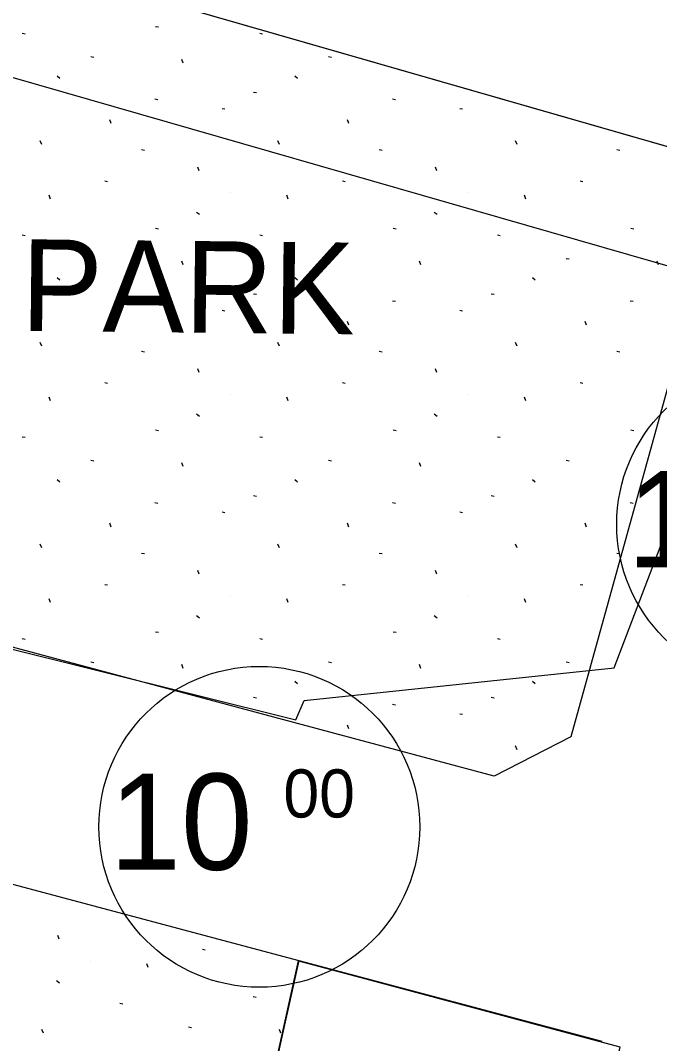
# Model space of a CAD drawing. Extents: x 413946 to 415528, y 4453939 to 4454944.
# Drawn here: x 414553.7 to 414581.58, y 4454380.2 to 4454424.85 of the extents above; entities that cross this region are included whole.
import ezdxf

# ---------------------------------------------------------------- set-up
doc = ezdxf.new("R2010")
doc.units = 0
for name, color, linetype in [('0_KADASTRO', 7, 'Continuous'), ('Level 28', 7, 'Continuous'), ('Level 29', 7, 'Continuous'), ('Level 33', 7, 'Continuous'), ('Level 41', 7, 'Continuous'), ('Level 54', 7, 'Continuous'), ('SEMBOL', 7, 'Continuous'), ('SNR_FONKSIYON', 7, 'Continuous')]:
    doc.layers.add(name, color=color, linetype=linetype)

msp = doc.modelspace()

# ---------------------------------------------------------------- linework, layer by layer
at = {"layer": '0_KADASTRO'}
msp.add_line((414549.229, 4454398.44), (414565.719, 4454394.316), dxfattribs=at)
for points in [[(414541.122, 4454431.072), (414541.277, 4454448.731), (414553.001, 4454509.688), (414606.791, 4454497.304), (414587.724, 4454423.99), (414584.63, 4454418.56)], [(414563.45, 4454373.05), (414565.84, 4454383.8), (414579.85, 4454380.05), (414577.46, 4454369.27)]]:
    msp.add_lwpolyline(points, close=True, dxfattribs=at)
msp.add_lwpolyline([(414565.719, 4454394.316), (414566.087, 4454395.173), (414579.602, 4454396.599), (414585.855, 4454413.008), (414545.488, 4454424.608)], dxfattribs=at)
at = {"layer": 'Level 28'}
for p, q in [((414551.885, 4454387.54), (414565.845, 4454383.822)), ((414565.845, 4454383.822), (414579.062, 4454380.302))]:
    msp.add_line(p, q, dxfattribs=at)
at = {"layer": 'Level 29'}
for p, q in [((414584.63, 4454418.56), (414577.71, 4454393.588)), ((414574.371, 4454391.869), (414544.997, 4454399.73)), ((414577.71, 4454393.588), (414574.371, 4454391.869))]:
    msp.add_line(p, q, dxfattribs=at)
at = {"layer": 'Level 41'}
for p, q in [((414559.595, 4454424.585), (414559.721, 4454424.561)), ((414559.595, 4454424.585), (414559.721, 4454424.561)), ((414553.775, 4454424.291), (414553.901, 4454424.267)), ((414553.775, 4454424.291), (414553.901, 4454424.267)), ((414564.143, 4454424.291), (414564.269, 4454424.267)), ((414564.143, 4454424.291), (414564.269, 4454424.267)), ((414556.775, 4454423.267), (414556.9, 4454423.242)), ((414556.775, 4454423.267), (414556.9, 4454423.242)), ((414560.808, 4454422.987), (414560.743, 4454423.149)), ((414560.808, 4454422.987), (414560.743, 4454423.149)), ((414567.143, 4454423.267), (414567.268, 4454423.242)), ((414567.143, 4454423.267), (414567.268, 4454423.242)), ((414555.3, 4454422.429), (414555.427, 4454422.329)), ((414555.3, 4454422.429), (414555.427, 4454422.329)), ((414565.668, 4454422.429), (414565.795, 4454422.329)), ((414565.668, 4454422.429), (414565.795, 4454422.329)), ((414559.568, 4454421.419), (414559.694, 4454421.396)), ((414559.568, 4454421.419), (414559.694, 4454421.396)), ((414563.873, 4454421.723), (414563.999, 4454421.7)), ((414563.873, 4454421.723), (414563.999, 4454421.7)), ((414569.936, 4454421.419), (414570.062, 4454421.396)), ((414569.936, 4454421.419), (414570.062, 4454421.396)), ((414562.497, 4454421.009), (414562.624, 4454420.985)), ((414562.497, 4454421.009), (414562.624, 4454420.985)), ((414572.865, 4454421.009), (414572.992, 4454420.985)), ((414572.865, 4454421.009), (414572.992, 4454420.985)), ((414557.665, 4454420.35), (414557.599, 4454420.512)), ((414557.665, 4454420.35), (414557.599, 4454420.512)), ((414568.033, 4454420.35), (414567.967, 4454420.512)), ((414568.033, 4454420.35), (414567.967, 4454420.512)), ((414578.401, 4454420.35), (414578.4, 4454420.352)), ((414578.401, 4454420.35), (414578.4, 4454420.352)), ((414554.634, 4454419.436), (414554.569, 4454419.599)), ((414554.634, 4454419.436), (414554.569, 4454419.599)), ((414565.002, 4454419.436), (414564.937, 4454419.599)), ((414565.002, 4454419.436), (414564.937, 4454419.599)), ((414575.37, 4454419.436), (414575.305, 4454419.599)), ((414575.37, 4454419.436), (414575.305, 4454419.599)), ((414558.984, 4454419.215), (414559.11, 4454419.191)), ((414558.984, 4454419.215), (414559.11, 4454419.191)), ((414569.352, 4454419.215), (414569.478, 4454419.191)), ((414569.352, 4454419.215), (414569.478, 4454419.191)), ((414579.72, 4454419.215), (414579.846, 4454419.191)), ((414579.72, 4454419.215), (414579.846, 4454419.191)), ((414561.506, 4454418.286), (414561.442, 4454418.448)), ((414561.506, 4454418.286), (414561.442, 4454418.448)), ((414571.874, 4454418.286), (414571.81, 4454418.448)), ((414571.874, 4454418.286), (414571.81, 4454418.448)), ((414557.38, 4454417.848), (414557.506, 4454417.823)), ((414557.38, 4454417.848), (414557.506, 4454417.823)), ((414567.748, 4454417.848), (414567.874, 4454417.823)), ((414567.748, 4454417.848), (414567.874, 4454417.823)), ((414578.116, 4454417.848), (414578.242, 4454417.823)), ((414578.116, 4454417.848), (414578.242, 4454417.823)), ((414555.015, 4454417.053), (414554.95, 4454417.215)), ((414555.015, 4454417.053), (414554.95, 4454417.215)), ((414562.864, 4454417.323), (414562.872, 4454417.321)), ((414562.864, 4454417.323), (414562.872, 4454417.321)), ((414565.383, 4454417.053), (414565.318, 4454417.215)), ((414565.383, 4454417.053), (414565.318, 4454417.215)), ((414573.232, 4454417.323), (414573.24, 4454417.321)), ((414573.232, 4454417.323), (414573.24, 4454417.321)), ((414575.751, 4454417.053), (414575.686, 4454417.215)), ((414575.751, 4454417.053), (414575.686, 4454417.215)), ((414561.389, 4454416.484), (414561.516, 4454416.385)), ((414561.389, 4454416.484), (414561.516, 4454416.385)), ((414571.757, 4454416.484), (414571.884, 4454416.385)), ((414571.757, 4454416.484), (414571.884, 4454416.385)), ((414559.595, 4454415.779), (414559.721, 4454415.755)), ((414559.595, 4454415.779), (414559.721, 4454415.755)), ((414569.963, 4454415.779), (414570.089, 4454415.755)), ((414569.963, 4454415.779), (414570.089, 4454415.755)), ((414580.331, 4454415.779), (414580.457, 4454415.755)), ((414580.331, 4454415.779), (414580.457, 4454415.755)), ((414553.775, 4454415.485), (414553.901, 4454415.461)), ((414553.775, 4454415.485), (414553.901, 4454415.461)), ((414564.143, 4454415.485), (414564.269, 4454415.461)), ((414564.143, 4454415.485), (414564.269, 4454415.461)), ((414574.511, 4454415.485), (414574.637, 4454415.461)), ((414574.511, 4454415.485), (414574.637, 4454415.461)), ((414556.775, 4454414.461), (414556.9, 4454414.436)), ((414556.775, 4454414.461), (414556.9, 4454414.436)), ((414560.808, 4454414.181), (414560.743, 4454414.343)), ((414560.808, 4454414.181), (414560.743, 4454414.343)), ((414567.143, 4454414.461), (414567.268, 4454414.436)), ((414567.143, 4454414.461), (414567.268, 4454414.436)), ((414571.176, 4454414.181), (414571.111, 4454414.343)), ((414571.176, 4454414.181), (414571.111, 4454414.343)), ((414577.511, 4454414.461), (414577.636, 4454414.436)), ((414577.511, 4454414.461), (414577.636, 4454414.436)), ((414581.544, 4454414.181), (414581.479, 4454414.343)), ((414581.544, 4454414.181), (414581.479, 4454414.343)), ((414555.3, 4454413.623), (414555.427, 4454413.523)), ((414555.3, 4454413.623), (414555.427, 4454413.523)), ((414565.668, 4454413.623), (414565.795, 4454413.523)), ((414565.668, 4454413.623), (414565.795, 4454413.523)), ((414576.036, 4454413.623), (414576.163, 4454413.523)), ((414576.036, 4454413.623), (414576.163, 4454413.523)), ((414563.873, 4454412.917), (414563.999, 4454412.894)), ((414563.873, 4454412.917), (414563.999, 4454412.894)), ((414574.241, 4454412.917), (414574.367, 4454412.894)), ((414574.241, 4454412.917), (414574.367, 4454412.894)), ((414559.568, 4454412.613), (414559.694, 4454412.59)), ((414559.568, 4454412.613), (414559.694, 4454412.59)), ((414569.936, 4454412.613), (414570.062, 4454412.59)), ((414569.936, 4454412.613), (414570.062, 4454412.59)), ((414580.304, 4454412.613), (414580.43, 4454412.59)), ((414580.304, 4454412.613), (414580.43, 4454412.59)), ((414562.497, 4454412.203), (414562.624, 4454412.179)), ((414562.497, 4454412.203), (414562.624, 4454412.179)), ((414572.865, 4454412.203), (414572.992, 4454412.179)), ((414572.865, 4454412.203), (414572.992, 4454412.179)), ((414557.665, 4454411.544), (414557.599, 4454411.706)), ((414557.665, 4454411.544), (414557.599, 4454411.706)), ((414568.033, 4454411.544), (414567.967, 4454411.706)), ((414568.033, 4454411.544), (414567.967, 4454411.706)), ((414578.401, 4454411.544), (414578.335, 4454411.706)), ((414578.401, 4454411.544), (414578.335, 4454411.706)), ((414554.634, 4454410.63), (414554.569, 4454410.793)), ((414554.634, 4454410.63), (414554.569, 4454410.793)), ((414565.002, 4454410.63), (414564.937, 4454410.793)), ((414565.002, 4454410.63), (414564.937, 4454410.793)), ((414575.37, 4454410.63), (414575.305, 4454410.793)), ((414575.37, 4454410.63), (414575.305, 4454410.793)), ((414558.984, 4454410.409), (414559.11, 4454410.385)), ((414558.984, 4454410.409), (414559.11, 4454410.385)), ((414569.352, 4454410.409), (414569.478, 4454410.385)), ((414569.352, 4454410.409), (414569.478, 4454410.385)), ((414579.72, 4454410.409), (414579.846, 4454410.385)), ((414579.72, 4454410.409), (414579.846, 4454410.385)), ((414561.506, 4454409.48), (414561.442, 4454409.642)), ((414561.506, 4454409.48), (414561.442, 4454409.642)), ((414571.874, 4454409.48), (414571.81, 4454409.642)), ((414571.874, 4454409.48), (414571.81, 4454409.642)), ((414557.38, 4454409.042), (414557.506, 4454409.017)), ((414557.38, 4454409.042), (414557.506, 4454409.017)), ((414567.748, 4454409.042), (414567.874, 4454409.017)), ((414567.748, 4454409.042), (414567.874, 4454409.017)), ((414578.116, 4454409.042), (414578.242, 4454409.017)), ((414578.116, 4454409.042), (414578.242, 4454409.017)), ((414555.015, 4454408.247), (414554.95, 4454408.409)), ((414555.015, 4454408.247), (414554.95, 4454408.409)), ((414562.864, 4454408.517), (414562.872, 4454408.515)), ((414562.864, 4454408.517), (414562.872, 4454408.515)), ((414565.383, 4454408.247), (414565.318, 4454408.409)), ((414565.383, 4454408.247), (414565.318, 4454408.409)), ((414573.232, 4454408.517), (414573.24, 4454408.515)), ((414573.232, 4454408.517), (414573.24, 4454408.515)), ((414575.751, 4454408.247), (414575.686, 4454408.409)), ((414575.751, 4454408.247), (414575.686, 4454408.409)), ((414561.389, 4454407.678), (414561.516, 4454407.579)), ((414561.389, 4454407.678), (414561.516, 4454407.579)), ((414571.757, 4454407.678), (414571.884, 4454407.579)), ((414571.757, 4454407.678), (414571.884, 4454407.579)), ((414553.775, 4454406.679), (414553.901, 4454406.655)), ((414553.775, 4454406.679), (414553.901, 4454406.655)), ((414559.595, 4454406.973), (414559.721, 4454406.949)), ((414559.595, 4454406.973), (414559.721, 4454406.949)), ((414564.143, 4454406.679), (414564.269, 4454406.655)), ((414564.143, 4454406.679), (414564.269, 4454406.655)), ((414569.963, 4454406.973), (414570.089, 4454406.949)), ((414569.963, 4454406.973), (414570.089, 4454406.949)), ((414574.511, 4454406.679), (414574.637, 4454406.655)), ((414574.511, 4454406.679), (414574.637, 4454406.655)), ((414580.331, 4454406.973), (414580.457, 4454406.949)), ((414580.331, 4454406.973), (414580.457, 4454406.949)), ((414556.775, 4454405.655), (414556.9, 4454405.63)), ((414556.775, 4454405.655), (414556.9, 4454405.63)), ((414560.808, 4454405.375), (414560.743, 4454405.537)), ((414560.808, 4454405.375), (414560.743, 4454405.537)), ((414567.143, 4454405.655), (414567.268, 4454405.63)), ((414567.143, 4454405.655), (414567.268, 4454405.63)), ((414571.176, 4454405.375), (414571.111, 4454405.537)), ((414571.176, 4454405.375), (414571.111, 4454405.537)), ((414577.511, 4454405.655), (414577.636, 4454405.63)), ((414577.511, 4454405.655), (414577.636, 4454405.63)), ((414555.3, 4454404.817), (414555.427, 4454404.717)), ((414555.3, 4454404.817), (414555.427, 4454404.717)), ((414565.668, 4454404.817), (414565.795, 4454404.717)), ((414565.668, 4454404.817), (414565.795, 4454404.717)), ((414576.036, 4454404.817), (414576.163, 4454404.717)), ((414576.036, 4454404.817), (414576.163, 4454404.717)), ((414563.873, 4454404.111), (414563.999, 4454404.088)), ((414563.873, 4454404.111), (414563.999, 4454404.088)), ((414574.241, 4454404.111), (414574.367, 4454404.088)), ((414574.241, 4454404.111), (414574.367, 4454404.088)), ((414559.568, 4454403.807), (414559.694, 4454403.784)), ((414559.568, 4454403.807), (414559.694, 4454403.784)), ((414569.936, 4454403.807), (414570.062, 4454403.784)), ((414569.936, 4454403.807), (414570.062, 4454403.784)), ((414580.304, 4454403.807), (414580.43, 4454403.784)), ((414580.304, 4454403.807), (414580.43, 4454403.784)), ((414562.497, 4454403.397), (414562.624, 4454403.373)), ((414562.497, 4454403.397), (414562.624, 4454403.373)), ((414572.865, 4454403.397), (414572.992, 4454403.373)), ((414572.865, 4454403.397), (414572.992, 4454403.373)), ((414557.665, 4454402.738), (414557.599, 4454402.9)), ((414557.665, 4454402.738), (414557.599, 4454402.9)), ((414568.033, 4454402.738), (414567.967, 4454402.9)), ((414568.033, 4454402.738), (414567.967, 4454402.9)), ((414578.401, 4454402.738), (414578.335, 4454402.9)), ((414578.401, 4454402.738), (414578.335, 4454402.9)), ((414554.634, 4454401.824), (414554.569, 4454401.987)), ((414554.634, 4454401.824), (414554.569, 4454401.987)), ((414565.002, 4454401.824), (414564.937, 4454401.987)), ((414565.002, 4454401.824), (414564.937, 4454401.987)), ((414575.37, 4454401.824), (414575.305, 4454401.987)), ((414575.37, 4454401.824), (414575.305, 4454401.987)), ((414558.984, 4454401.603), (414559.11, 4454401.579)), ((414558.984, 4454401.603), (414559.11, 4454401.579)), ((414569.352, 4454401.603), (414569.478, 4454401.579)), ((414569.352, 4454401.603), (414569.478, 4454401.579)), ((414579.72, 4454401.603), (414579.846, 4454401.579)), ((414579.72, 4454401.603), (414579.846, 4454401.579)), ((414561.506, 4454400.674), (414561.442, 4454400.836)), ((414561.506, 4454400.674), (414561.442, 4454400.836)), ((414571.874, 4454400.674), (414571.81, 4454400.836)), ((414571.874, 4454400.674), (414571.81, 4454400.836)), ((414557.38, 4454400.236), (414557.506, 4454400.211)), ((414557.38, 4454400.236), (414557.506, 4454400.211)), ((414567.748, 4454400.236), (414567.874, 4454400.211)), ((414567.748, 4454400.236), (414567.874, 4454400.211)), ((414578.116, 4454400.236), (414578.242, 4454400.211)), ((414578.116, 4454400.236), (414578.242, 4454400.211)), ((414555.015, 4454399.441), (414554.95, 4454399.603)), ((414555.015, 4454399.441), (414554.95, 4454399.603)), ((414562.864, 4454399.711), (414562.872, 4454399.709)), ((414562.864, 4454399.711), (414562.872, 4454399.709)), ((414565.383, 4454399.441), (414565.318, 4454399.603)), ((414565.383, 4454399.441), (414565.318, 4454399.603)), ((414573.232, 4454399.711), (414573.24, 4454399.709)), ((414573.232, 4454399.711), (414573.24, 4454399.709)), ((414575.751, 4454399.441), (414575.686, 4454399.603)), ((414575.751, 4454399.441), (414575.686, 4454399.603)), ((414561.389, 4454398.872), (414561.516, 4454398.773)), ((414561.389, 4454398.872), (414561.516, 4454398.773)), ((414571.757, 4454398.872), (414571.884, 4454398.773)), ((414571.757, 4454398.872), (414571.884, 4454398.773)), ((414559.595, 4454398.167), (414559.721, 4454398.143)), ((414559.595, 4454398.167), (414559.721, 4454398.143)), ((414569.963, 4454398.167), (414570.089, 4454398.143)), ((414569.963, 4454398.167), (414570.089, 4454398.143)), ((414553.775, 4454397.873), (414553.901, 4454397.849)), ((414553.775, 4454397.873), (414553.901, 4454397.849)), ((414564.143, 4454397.873), (414564.269, 4454397.849)), ((414564.143, 4454397.873), (414564.269, 4454397.849)), ((414574.511, 4454397.873), (414574.637, 4454397.849)), ((414574.511, 4454397.873), (414574.637, 4454397.849)), ((414556.775, 4454396.849), (414556.9, 4454396.824)), ((414556.775, 4454396.849), (414556.9, 4454396.824)), ((414567.143, 4454396.849), (414567.268, 4454396.824)), ((414567.143, 4454396.849), (414567.268, 4454396.824)), ((414577.511, 4454396.849), (414577.636, 4454396.824)), ((414577.511, 4454396.849), (414577.636, 4454396.824)), ((414560.808, 4454396.569), (414560.743, 4454396.731)), ((414560.808, 4454396.569), (414560.743, 4454396.731)), ((414571.176, 4454396.569), (414571.111, 4454396.731)), ((414571.176, 4454396.569), (414571.111, 4454396.731)), ((414565.668, 4454396.011), (414565.795, 4454395.911)), ((414565.668, 4454396.011), (414565.795, 4454395.911)), ((414576.036, 4454396.011), (414576.163, 4454395.911)), ((414576.036, 4454396.011), (414576.163, 4454395.911)), ((414563.873, 4454395.305), (414563.999, 4454395.282)), ((414563.873, 4454395.305), (414563.999, 4454395.282)), ((414574.241, 4454395.305), (414574.367, 4454395.282)), ((414574.241, 4454395.305), (414574.367, 4454395.282)), ((414569.936, 4454395.001), (414570.062, 4454394.978)), ((414569.936, 4454395.001), (414570.062, 4454394.978)), ((414572.865, 4454394.591), (414572.992, 4454394.567)), ((414572.865, 4454394.591), (414572.992, 4454394.567)), ((414568.033, 4454393.932), (414567.967, 4454394.094)), ((414568.033, 4454393.932), (414567.967, 4454394.094)), ((414575.37, 4454393.018), (414575.305, 4454393.181)), ((414575.37, 4454393.018), (414575.305, 4454393.181)), ((414555.398, 4454384.752), (414555.334, 4454384.913)), ((414555.398, 4454384.752), (414555.334, 4454384.913)), ((414561.64, 4454384.313), (414561.767, 4454384.289)), ((414561.64, 4454384.313), (414561.767, 4454384.289)), ((414556.756, 4454383.788), (414556.765, 4454383.786)), ((414556.756, 4454383.788), (414556.765, 4454383.786)), ((414559.276, 4454383.519), (414559.211, 4454383.681)), ((414559.276, 4454383.519), (414559.211, 4454383.681)), ((414555.281, 4454382.949), (414555.408, 4454382.851)), ((414555.281, 4454382.949), (414555.408, 4454382.851)), ((414565.649, 4454382.949), (414565.651, 4454382.948)), ((414565.649, 4454382.949), (414565.651, 4454382.948)), ((414563.855, 4454382.245), (414563.982, 4454382.22)), ((414563.855, 4454382.245), (414563.982, 4454382.22)), ((414558.036, 4454381.951), (414558.162, 4454381.927)), ((414558.036, 4454381.951), (414558.162, 4454381.927)), ((414554.701, 4454380.647), (414554.636, 4454380.809)), ((414554.701, 4454380.647), (414554.636, 4454380.809)), ((414561.035, 4454380.926), (414561.16, 4454380.902)), ((414561.035, 4454380.926), (414561.16, 4454380.902)), ((414565.069, 4454380.647), (414565.004, 4454380.809)), ((414565.069, 4454380.647), (414565.004, 4454380.809))]:
    msp.add_line(p, q, dxfattribs=at)
at = {"layer": 'Level 54'}
for points in [[(414606.791, 4454497.304), (414587.724, 4454423.99), (414584.63, 4454418.56), (414541.122, 4454431.072), (414541.277, 4454448.731), (414552.145, 4454505.239), (414553.001, 4454509.688), (414557.381, 4454508.68)], [(414557.84, 4454360.23), (414561.32, 4454360.14), (414563.45, 4454373.05), (414565.845, 4454383.822), (414579.85, 4454380.05), (414575.58, 4454359.44), (414568.406, 4454322.038), (414553.87, 4454327.46), (414556.37, 4454338.4), (414556.7, 4454340.96), (414557.3, 4454345.51), (414557.69, 4454356.08)]]:
    msp.add_lwpolyline(points, close=True, dxfattribs=at)
at = {"layer": 'SEMBOL'}
for centre in [(414586.719, 4454402.857), (414564.123, 4454389.653)]:
    msp.add_circle(centre, 7, dxfattribs=at)
at = {"layer": 'SNR_FONKSIYON'}
for p, q in [((414584.63, 4454418.56), (414541.122, 4454431.072)), ((414565.845, 4454383.822), (414563.45, 4454373.05))]:
    msp.add_line(p, q, dxfattribs=at)

# ---------------------------------------------------------------- texts
at = {"layer": 'Level 33'}
msp.add_text('PARK', height=4, rotation=359.4136, dxfattribs=at).set_placement((414553.707, 4454411.298))
at = {"layer": 'SEMBOL'}
for s, height, p in [('10', 4.2, (414580.18, 4454400.981)), ('10', 4.2, (414557.583, 4454387.777)), ('00', 2.1, (414565.173, 4454390.06))]:
    msp.add_text(s, height=height, dxfattribs=at).set_placement(p)

doc.saveas('drawing.dxf')
